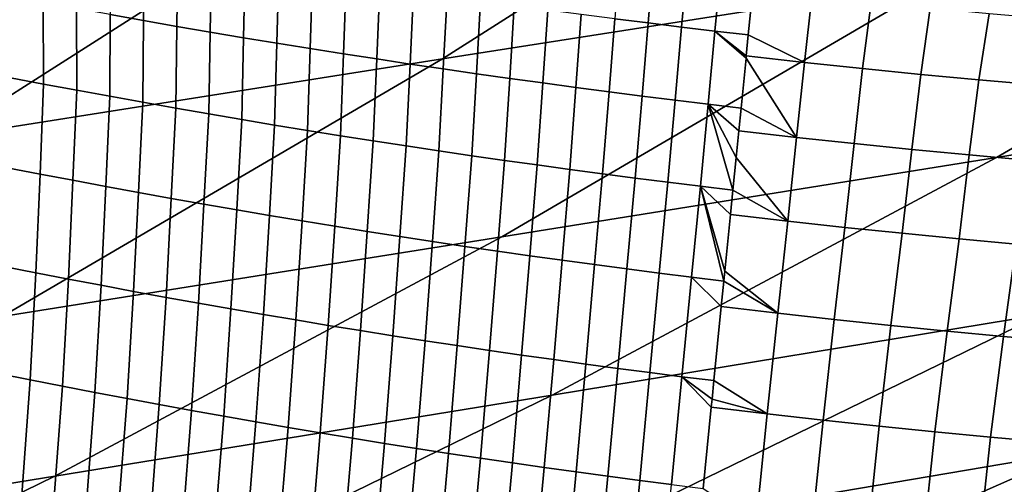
# Model space of a CAD drawing. Header units: metres. Extents: x -240 to 45, y -77 to 27.
# Tile 835 of 1056: x 18.911 to 20.721, y -23.073 to -22.22. Entities that reach past the tile are written whole.
import ezdxf

# ---------------------------------------------------------------- set-up
doc = ezdxf.new("R2010")
doc.units = ezdxf.units.M
doc.layers.add('solid_102011X2', color=7, linetype='CONTINUOUS')

msp = doc.modelspace()

# ---------------------------------------------------------------- linework, layer by layer
at = {"layer": 'solid_102011X2'}
for points in [[(21.38937, -21.64743, 30.323423), (20.601839, -22.148169, 30.508007), (19.688257, -22.291706, 26.270945), (20.480375, -21.787792, 26.083336)], [(20.480375, -21.787792, 26.083336), (19.688257, -22.291706, 26.270945), (18.77182, -22.435856, 22.050997), (19.568779, -21.928734, 21.861311)], [(22.398333, -21.862703, 39.035839), (21.602015, -22.327288, 39.21553), (20.706509, -22.472712, 34.947414), (21.507042, -22.005186, 34.762775)], [(19.568779, -21.928734, 21.861311), (18.77182, -22.435856, 22.050997), (17.857929, -22.580673, 17.847488), (18.659994, -22.070305, 17.656694)], [(21.507042, -22.005186, 34.762775), (20.706509, -22.472712, 34.947414), (19.796864, -22.618654, 30.69668), (20.601839, -22.148169, 30.508007)], [(19.138456, -22.221212, 126.648438), (19.139362, -22.087883, 127.003456), (19.07729, -22.077015, 127.003792), (19.077034, -22.210278, 126.648712)], [(19.199848, -22.231941, 126.648048), (19.201408, -22.098545, 127.003014), (19.139362, -22.087883, 127.003456), (19.138456, -22.221212, 126.648438)], [(19.261209, -22.242462, 126.64756), (19.263426, -22.109001, 127.002464), (19.201408, -22.098545, 127.003014), (19.199848, -22.231941, 126.648048)], [(19.322535, -22.252773, 126.646957), (19.325411, -22.119247, 127.001808), (19.263426, -22.109001, 127.002464), (19.261209, -22.242462, 126.64756)], [(20.004604, -22.217972, 126.98761), (20.066078, -22.225693, 126.985626), (20.076206, -22.108431, 127.345901), (20.014231, -22.10079, 127.347908)], [(20.066078, -22.225693, 126.985626), (20.127501, -22.233206, 126.983521), (20.138138, -22.115868, 127.343765), (20.076206, -22.108431, 127.345901)], [(19.38382, -22.262871, 126.646255), (19.387363, -22.129282, 127.00106), (19.325411, -22.119247, 127.001808), (19.322535, -22.252773, 126.646957)], [(19.445065, -22.272753, 126.645447), (19.449276, -22.139101, 127.000198), (19.387363, -22.129282, 127.00106), (19.38382, -22.262871, 126.646255)], [(20.127501, -22.233206, 126.983521), (20.188873, -22.240515, 126.981285), (20.200026, -22.123104, 127.341507), (20.138138, -22.115868, 127.343765)], [(20.188873, -22.240515, 126.981285), (20.250196, -22.24762, 126.978928), (20.258417, -22.164875, 127.22644), (20.200026, -22.123104, 127.341507)], [(20.601839, -22.148169, 30.508007), (19.796864, -22.618654, 30.69668), (18.878597, -22.765177, 26.462709), (19.688257, -22.291706, 26.270945)], [(19.506264, -22.282419, 126.644539), (19.51115, -22.148708, 126.999245), (19.449276, -22.139101, 127.000198), (19.445065, -22.272753, 126.645447)], [(19.567419, -22.291872, 126.643517), (19.572985, -22.158102, 126.998177), (19.51115, -22.148708, 126.999245), (19.506264, -22.282419, 126.644539)], [(19.567419, -22.291872, 126.643517), (19.628529, -22.301111, 126.642395), (19.634779, -22.167284, 126.997009), (19.572985, -22.158102, 126.998177)], [(19.628529, -22.301111, 126.642395), (19.68959, -22.310139, 126.641159), (19.696529, -22.176254, 126.995728), (19.634779, -22.167284, 126.997009)], [(20.367151, -22.176813, 127.221977), (20.258417, -22.164875, 127.22644), (20.250196, -22.24762, 126.978928), (20.353371, -22.29808, 126.867729)], [(18.95499, -22.3379, 126.300354), (18.954113, -22.187798, 126.648933), (18.892622, -22.176256, 126.64888), (18.89422, -22.326319, 126.300232)], [(19.015739, -22.349281, 126.300369), (19.015585, -22.199139, 126.64888), (18.954113, -22.187798, 126.648933), (18.95499, -22.3379, 126.300354)], [(19.68959, -22.310139, 126.641159), (19.750605, -22.318954, 126.639809), (19.758236, -22.185015, 126.994339), (19.696529, -22.176254, 126.995728)], [(19.750605, -22.318954, 126.639809), (19.811567, -22.32756, 126.638344), (19.819899, -22.193567, 126.992828), (19.758236, -22.185015, 126.994339)], [(20.475782, -22.188103, 127.217102), (20.367151, -22.176813, 127.221977), (20.353371, -22.29808, 126.867729), (20.460262, -22.309397, 126.862953)], [(19.076464, -22.360458, 126.30027), (19.077034, -22.210278, 126.648712), (19.015585, -22.199139, 126.64888), (19.015739, -22.349281, 126.300369)], [(19.811567, -22.32756, 126.638344), (19.87248, -22.335955, 126.636757), (19.881514, -22.20191, 126.991203), (19.819899, -22.193567, 126.992828)], [(19.87248, -22.335955, 126.636757), (19.933342, -22.344141, 126.635063), (19.943083, -22.210043, 126.989464), (19.881514, -22.20191, 126.991203)], [(20.584332, -22.198776, 127.211815), (20.475782, -22.188103, 127.217102), (20.460262, -22.309397, 126.862953), (20.567066, -22.320097, 126.857758)], [(20.692814, -22.208826, 127.206116), (20.584332, -22.198776, 127.211815), (20.567066, -22.320097, 126.857758), (20.6738, -22.330173, 126.852165)], [(19.137159, -22.371431, 126.300056), (19.138456, -22.221212, 126.648438), (19.077034, -22.210278, 126.648712), (19.076464, -22.360458, 126.30027)], [(19.197823, -22.3822, 126.299736), (19.199848, -22.231941, 126.648048), (19.138456, -22.221212, 126.648438), (19.137159, -22.371431, 126.300056)], [(19.933342, -22.344141, 126.635063), (19.99415, -22.352118, 126.63324), (20.004604, -22.217972, 126.98761), (19.943083, -22.210043, 126.989464)], [(19.99415, -22.352118, 126.63324), (20.054905, -22.359886, 126.631302), (20.066078, -22.225693, 126.985626), (20.004604, -22.217972, 126.98761)], [(20.801243, -22.218243, 127.20002), (20.692814, -22.208826, 127.206116), (20.6738, -22.330173, 126.852165), (20.780476, -22.339619, 126.846176)], [(19.25845, -22.392759, 126.299301), (19.261209, -22.242462, 126.64756), (19.199848, -22.231941, 126.648048), (19.197823, -22.3822, 126.299736)], [(20.054905, -22.359886, 126.631302), (20.115604, -22.367447, 126.629234), (20.127501, -22.233206, 126.983521), (20.066078, -22.225693, 126.985626)], [(20.115604, -22.367447, 126.629234), (20.176249, -22.3748, 126.627045), (20.188873, -22.240515, 126.981285), (20.127501, -22.233206, 126.983521)], [(20.176249, -22.3748, 126.627045), (20.236835, -22.381947, 126.624725), (20.245949, -22.290333, 126.860703), (20.188873, -22.240515, 126.981285)], [(20.188873, -22.240515, 126.981285), (20.245949, -22.290333, 126.860703), (20.246368, -22.286119, 126.872116)], [(20.188873, -22.240515, 126.981285), (20.246368, -22.286119, 126.872116), (20.250196, -22.24762, 126.978928)], [(19.319038, -22.403109, 126.298759), (19.322535, -22.252773, 126.646957), (19.261209, -22.242462, 126.64756), (19.25845, -22.392759, 126.299301)], [(19.379585, -22.413244, 126.298119), (19.38382, -22.262871, 126.646255), (19.322535, -22.252773, 126.646957), (19.319038, -22.403109, 126.298759)], [(20.250196, -22.24762, 126.978928), (20.246368, -22.286119, 126.872116), (20.353371, -22.29808, 126.867729)], [(19.440084, -22.423164, 126.297371), (19.445065, -22.272753, 126.645447), (19.38382, -22.262871, 126.646255), (19.379585, -22.413244, 126.298119)], [(19.500536, -22.432869, 126.296516), (19.506264, -22.282419, 126.644539), (19.445065, -22.272753, 126.645447), (19.440084, -22.423164, 126.297371)], [(19.688257, -22.291706, 26.270945), (18.878597, -22.765177, 26.462709), (17.957216, -22.912344, 22.244883), (18.77182, -22.435856, 22.050997)], [(19.56094, -22.44236, 126.295547), (19.567419, -22.291872, 126.643517), (19.506264, -22.282419, 126.644539), (19.500536, -22.432869, 126.296516)], [(19.621294, -22.451637, 126.294479), (19.628529, -22.301111, 126.642395), (19.567419, -22.291872, 126.643517), (19.56094, -22.44236, 126.295547)], [(20.245949, -22.290333, 126.860703), (20.236835, -22.381947, 126.624725), (20.33877, -22.435808, 126.519562)], [(20.353371, -22.29808, 126.867729), (20.246368, -22.286119, 126.872116), (20.245949, -22.290333, 126.860703), (20.33877, -22.435808, 126.519562)], [(19.681595, -22.460701, 126.293289), (19.68959, -22.310139, 126.641159), (19.628529, -22.301111, 126.642395), (19.621294, -22.451637, 126.294479)], [(19.741844, -22.469553, 126.291992), (19.750605, -22.318954, 126.639809), (19.68959, -22.310139, 126.641159), (19.681595, -22.460701, 126.293289)], [(20.353371, -22.29808, 126.867729), (20.33877, -22.435808, 126.519562), (20.444744, -22.447227, 126.514839), (20.460262, -22.309397, 126.862953)], [(20.460262, -22.309397, 126.862953), (20.444744, -22.447227, 126.514839), (20.550623, -22.458021, 126.509705), (20.567066, -22.320097, 126.857758)], [(18.888191, -22.491604, 125.958954), (18.948509, -22.503284, 125.959167), (18.95499, -22.3379, 126.300354), (18.89422, -22.326319, 126.300232)], [(19.80204, -22.478195, 126.290581), (19.811567, -22.32756, 126.638344), (19.750605, -22.318954, 126.639809), (19.741844, -22.469553, 126.291992)], [(19.862181, -22.486626, 126.289047), (19.87248, -22.335955, 126.636757), (19.811567, -22.32756, 126.638344), (19.80204, -22.478195, 126.290581)], [(21.602015, -22.327288, 39.21553), (20.789524, -22.761389, 39.398869), (19.889723, -22.909563, 35.135803), (20.706509, -22.472712, 34.947414)], [(20.567066, -22.320097, 126.857758), (20.550623, -22.458021, 126.509705), (20.656427, -22.468185, 126.504173), (20.6738, -22.330173, 126.852165)], [(20.6738, -22.330173, 126.852165), (20.656427, -22.468185, 126.504173), (20.762175, -22.477707, 126.498253), (20.780476, -22.339619, 126.846176)], [(18.948509, -22.503284, 125.959167), (19.008804, -22.514761, 125.959267), (19.015739, -22.349281, 126.300369), (18.95499, -22.3379, 126.300354)], [(19.008804, -22.514761, 125.959267), (19.069073, -22.526035, 125.959251), (19.076464, -22.360458, 126.30027), (19.015739, -22.349281, 126.300369)], [(19.922266, -22.494846, 126.287399), (19.933342, -22.344141, 126.635063), (19.87248, -22.335955, 126.636757), (19.862181, -22.486626, 126.289047)], [(19.982294, -22.502857, 126.285629), (19.99415, -22.352118, 126.63324), (19.933342, -22.344141, 126.635063), (19.922266, -22.494846, 126.287399)], [(19.069073, -22.526035, 125.959251), (19.129311, -22.537102, 125.959122), (19.137159, -22.371431, 126.300056), (19.076464, -22.360458, 126.30027)], [(20.042263, -22.51066, 126.283737), (20.054905, -22.359886, 126.631302), (19.99415, -22.352118, 126.63324), (19.982294, -22.502857, 126.285629)], [(20.042263, -22.51066, 126.283737), (20.102175, -22.518253, 126.281723), (20.115604, -22.367447, 126.629234), (20.054905, -22.359886, 126.631302)], [(20.102175, -22.518253, 126.281723), (20.162025, -22.525639, 126.279579), (20.176249, -22.3748, 126.627045), (20.115604, -22.367447, 126.629234)], [(19.129311, -22.537102, 125.959122), (19.189514, -22.547962, 125.958878), (19.197823, -22.3822, 126.299736), (19.137159, -22.371431, 126.300056)], [(19.189514, -22.547962, 125.958878), (19.249681, -22.558613, 125.958519), (19.25845, -22.392759, 126.299301), (19.197823, -22.3822, 126.299736)], [(20.162025, -22.525639, 126.279579), (20.221817, -22.532818, 126.277313), (20.176249, -22.3748, 126.627045)], [(20.176249, -22.3748, 126.627045), (20.221817, -22.532818, 126.277313), (20.227818, -22.472559, 126.410751)], [(20.176249, -22.3748, 126.627045), (20.227818, -22.472559, 126.410751), (20.232677, -22.423738, 126.523888)], [(20.176249, -22.3748, 126.627045), (20.232677, -22.423738, 126.523888), (20.236835, -22.381947, 126.624725)], [(20.236835, -22.381947, 126.624725), (20.232677, -22.423738, 126.523888), (20.33877, -22.435808, 126.519562)], [(19.249681, -22.558613, 125.958519), (19.309805, -22.56905, 125.958054), (19.319038, -22.403109, 126.298759), (19.25845, -22.392759, 126.299301)], [(19.309805, -22.56905, 125.958054), (19.369883, -22.579273, 125.957481), (19.379585, -22.413244, 126.298119), (19.319038, -22.403109, 126.298759)], [(19.369883, -22.579273, 125.957481), (19.429911, -22.589281, 125.956802), (19.440084, -22.423164, 126.297371), (19.379585, -22.413244, 126.298119)], [(19.429911, -22.589281, 125.956802), (19.489887, -22.59907, 125.956009), (19.500536, -22.432869, 126.296516), (19.440084, -22.423164, 126.297371)], [(19.489887, -22.59907, 125.956009), (19.549812, -22.608644, 125.955116), (19.56094, -22.44236, 126.295547), (19.500536, -22.432869, 126.296516)], [(20.33877, -22.435808, 126.519562), (20.232677, -22.423738, 126.523888), (20.227818, -22.472559, 126.410751), (20.322626, -22.589611, 126.178261)], [(20.444744, -22.447227, 126.514839), (20.33877, -22.435808, 126.519562), (20.322626, -22.589611, 126.178261), (20.42775, -22.601139, 126.173607)], [(19.549812, -22.608644, 125.955116), (19.609684, -22.618004, 125.954102), (19.621294, -22.451637, 126.294479), (19.56094, -22.44236, 126.295547)], [(19.609684, -22.618004, 125.954102), (19.669498, -22.627148, 125.952972), (19.681595, -22.460701, 126.293289), (19.621294, -22.451637, 126.294479)], [(20.444744, -22.447227, 126.514839), (20.42775, -22.601139, 126.173607), (20.532776, -22.612032, 126.168549), (20.550623, -22.458021, 126.509705)], [(20.550623, -22.458021, 126.509705), (20.532776, -22.612032, 126.168549), (20.637722, -22.622284, 126.163086), (20.656427, -22.468185, 126.504173)], [(20.706509, -22.472712, 34.947414), (19.889723, -22.909563, 35.135803), (18.975557, -23.058271, 30.889181), (19.796864, -22.618654, 30.69668)], [(19.669498, -22.627148, 125.952972), (19.729258, -22.636078, 125.951736), (19.741844, -22.469553, 126.291992), (19.681595, -22.460701, 126.293289)], [(19.729258, -22.636078, 125.951736), (19.78896, -22.644794, 125.950378), (19.80204, -22.478195, 126.290581), (19.741844, -22.469553, 126.291992)], [(20.227818, -22.472559, 126.410751), (20.221817, -22.532818, 126.277313), (20.322626, -22.589611, 126.178261)], [(20.656427, -22.468185, 126.504173), (20.637722, -22.622284, 126.163086), (20.742609, -22.631889, 126.157227), (20.762175, -22.477707, 126.498253)], [(18.940866, -22.684746, 125.626137), (18.948509, -22.503284, 125.959167), (18.888191, -22.491604, 125.958954), (18.881029, -22.672987, 125.625832)], [(19.78896, -22.644794, 125.950378), (19.848604, -22.653299, 125.948898), (19.862181, -22.486626, 126.289047), (19.80204, -22.478195, 126.290581)], [(19.848604, -22.653299, 125.948898), (19.908188, -22.661592, 125.947304), (19.922266, -22.494846, 126.287399), (19.862181, -22.486626, 126.289047)], [(19.908188, -22.661592, 125.947304), (19.96771, -22.669674, 125.945587), (19.982294, -22.502857, 126.285629), (19.922266, -22.494846, 126.287399)], [(19.000683, -22.696302, 125.626335), (19.008804, -22.514761, 125.959267), (18.948509, -22.503284, 125.959167), (18.940866, -22.684746, 125.626137)], [(19.96771, -22.669674, 125.945587), (20.02717, -22.677544, 125.943748), (20.042263, -22.51066, 126.283737), (19.982294, -22.502857, 126.285629)], [(20.02717, -22.677544, 125.943748), (20.086569, -22.685204, 125.94178), (20.102175, -22.518253, 126.281723), (20.042263, -22.51066, 126.283737)], [(19.060469, -22.707653, 125.626411), (19.069073, -22.526035, 125.959251), (19.008804, -22.514761, 125.959267), (19.000683, -22.696302, 125.626335)], [(19.120224, -22.718796, 125.626366), (19.129311, -22.537102, 125.959122), (19.069073, -22.526035, 125.959251), (19.060469, -22.707653, 125.626411)], [(20.086569, -22.685204, 125.94178), (20.145903, -22.692654, 125.939697), (20.162025, -22.525639, 126.279579), (20.102175, -22.518253, 126.281723)], [(20.145903, -22.692654, 125.939697), (20.205173, -22.699894, 125.937477), (20.162025, -22.525639, 126.279579)], [(20.162025, -22.525639, 126.279579), (20.205173, -22.699894, 125.937477), (20.206993, -22.681623, 125.97274)], [(20.162025, -22.525639, 126.279579), (20.206993, -22.681623, 125.97274), (20.217373, -22.577433, 126.18251)], [(20.162025, -22.525639, 126.279579), (20.217373, -22.577433, 126.18251), (20.221817, -22.532818, 126.277313)], [(19.179943, -22.729733, 125.626213), (19.189514, -22.547962, 125.958878), (19.129311, -22.537102, 125.959122), (19.120224, -22.718796, 125.626366)], [(19.239622, -22.740458, 125.625946), (19.249681, -22.558613, 125.958519), (19.189514, -22.547962, 125.958878), (19.179943, -22.729733, 125.626213)], [(20.221817, -22.532818, 126.277313), (20.217373, -22.577433, 126.18251), (20.322626, -22.589611, 126.178261)], [(19.299257, -22.750971, 125.625557), (19.309805, -22.56905, 125.958054), (19.249681, -22.558613, 125.958519), (19.239622, -22.740458, 125.625946)], [(19.358843, -22.761267, 125.625069), (19.369883, -22.579273, 125.957481), (19.309805, -22.56905, 125.958054), (19.299257, -22.750971, 125.625557)], [(19.358843, -22.761267, 125.625069), (19.418377, -22.771347, 125.624466), (19.429911, -22.589281, 125.956802), (19.369883, -22.579273, 125.957481)], [(20.322626, -22.589611, 126.178261), (20.217373, -22.577433, 126.18251), (20.206993, -22.681623, 125.97274), (20.30444, -22.759094, 125.844597)], [(19.418377, -22.771347, 125.624466), (19.477858, -22.781208, 125.623749), (19.489887, -22.59907, 125.956009), (19.429911, -22.589281, 125.956802)], [(19.477858, -22.781208, 125.623749), (19.537281, -22.790854, 125.622917), (19.549812, -22.608644, 125.955116), (19.489887, -22.59907, 125.956009)], [(20.42775, -22.601139, 126.173607), (20.322626, -22.589611, 126.178261), (20.30444, -22.759094, 125.844597), (20.408253, -22.770676, 125.84005)], [(20.532776, -22.612032, 126.168549), (20.42775, -22.601139, 126.173607), (20.408253, -22.770676, 125.84005), (20.511965, -22.781622, 125.835098)], [(19.796864, -22.618654, 30.69668), (18.975557, -23.058271, 30.889181), (18.052521, -23.207588, 26.658361), (18.878597, -22.765177, 26.462709)], [(19.537281, -22.790854, 125.622917), (19.596649, -22.800282, 125.621979), (19.609684, -22.618004, 125.954102), (19.549812, -22.608644, 125.955116)], [(19.596649, -22.800282, 125.621979), (19.655958, -22.809494, 125.620918), (19.669498, -22.627148, 125.952972), (19.609684, -22.618004, 125.954102)], [(21.669516, -22.613684, 43.679409), (20.846115, -23.014179, 43.86005), (19.961977, -23.164425, 39.585602), (20.789524, -22.761389, 39.398869)], [(20.637722, -22.622284, 126.163086), (20.532776, -22.612032, 126.168549), (20.511965, -22.781622, 125.835098), (20.615595, -22.791929, 125.82975)], [(19.655958, -22.809494, 125.620918), (19.715208, -22.818493, 125.619743), (19.729258, -22.636078, 125.951736), (19.669498, -22.627148, 125.952972)], [(19.715208, -22.818493, 125.619743), (19.774399, -22.827276, 125.618454), (19.78896, -22.644794, 125.950378), (19.729258, -22.636078, 125.951736)], [(20.742609, -22.631889, 126.157227), (20.637722, -22.622284, 126.163086), (20.615595, -22.791929, 125.82975), (20.719164, -22.801584, 125.824013)], [(20.847452, -22.640841, 126.150993), (20.742609, -22.631889, 126.157227), (20.719164, -22.801584, 125.824013), (20.822691, -22.810587, 125.817902)], [(19.774399, -22.827276, 125.618454), (19.833527, -22.835846, 125.617035), (19.848604, -22.653299, 125.948898), (19.78896, -22.644794, 125.950378)], [(19.833527, -22.835846, 125.617035), (19.892591, -22.844202, 125.615501), (19.908188, -22.661592, 125.947304), (19.848604, -22.653299, 125.948898)], [(18.870764, -22.869677, 125.301605), (18.930187, -22.881519, 125.302025), (18.940866, -22.684746, 125.626137), (18.881029, -22.672987, 125.625832)], [(19.892591, -22.844202, 125.615501), (19.951593, -22.852346, 125.613846), (19.96771, -22.669674, 125.945587), (19.908188, -22.661592, 125.947304)], [(19.951593, -22.852346, 125.613846), (20.01053, -22.860277, 125.612068), (20.02717, -22.677544, 125.943748), (19.96771, -22.669674, 125.945587)], [(18.930187, -22.881519, 125.302025), (18.989586, -22.893156, 125.302322), (19.000683, -22.696302, 125.626335), (18.940866, -22.684746, 125.626137)], [(20.01053, -22.860277, 125.612068), (20.069401, -22.867996, 125.610161), (20.086569, -22.685204, 125.94178), (20.02717, -22.677544, 125.943748)], [(20.069401, -22.867996, 125.610161), (20.128206, -22.875504, 125.608131), (20.145903, -22.692654, 125.939697), (20.086569, -22.685204, 125.94178)], [(20.128206, -22.875504, 125.608131), (20.186941, -22.882799, 125.605972), (20.200493, -22.746861, 125.848747), (20.145903, -22.692654, 125.939697)], [(20.145903, -22.692654, 125.939697), (20.200493, -22.746861, 125.848747), (20.205173, -22.699894, 125.937477)], [(20.206993, -22.681623, 125.97274), (20.205173, -22.699894, 125.937477), (20.30444, -22.759094, 125.844597)], [(18.989586, -22.893156, 125.302322), (19.048958, -22.904591, 125.302498), (19.060469, -22.707653, 125.626411), (19.000683, -22.696302, 125.626335)], [(19.048958, -22.904591, 125.302498), (19.108297, -22.915815, 125.302559), (19.120224, -22.718796, 125.626366), (19.060469, -22.707653, 125.626411)], [(20.205173, -22.699894, 125.937477), (20.200493, -22.746861, 125.848747), (20.30444, -22.759094, 125.844597)], [(19.108297, -22.915815, 125.302559), (19.167599, -22.926832, 125.302505), (19.179943, -22.729733, 125.626213), (19.120224, -22.718796, 125.626366)], [(19.167599, -22.926832, 125.302505), (19.226858, -22.937637, 125.302322), (19.239622, -22.740458, 125.625946), (19.179943, -22.729733, 125.626213)], [(19.226858, -22.937637, 125.302322), (19.28607, -22.948229, 125.302032), (19.299257, -22.750971, 125.625557), (19.239622, -22.740458, 125.625946)], [(20.30444, -22.759094, 125.844597), (20.200493, -22.746861, 125.848747), (20.186941, -22.882799, 125.605972), (20.284973, -22.943962, 125.519272)], [(20.789524, -22.761389, 39.398869), (19.961977, -23.164425, 39.585602), (19.057814, -23.315151, 35.327679), (19.889723, -22.909563, 35.135803)], [(19.28607, -22.948229, 125.302032), (19.345234, -22.958605, 125.301628), (19.358843, -22.761267, 125.625069), (19.299257, -22.750971, 125.625557)], [(19.345234, -22.958605, 125.301628), (19.404343, -22.968763, 125.301109), (19.418377, -22.771347, 125.624466), (19.358843, -22.761267, 125.625069)], [(20.408253, -22.770676, 125.84005), (20.30444, -22.759094, 125.844597), (20.284973, -22.943962, 125.519272), (20.387737, -22.955622, 125.514832)], [(19.404343, -22.968763, 125.301109), (19.463394, -22.978701, 125.300476), (19.477858, -22.781208, 125.623749), (19.418377, -22.771347, 125.624466)], [(19.463394, -22.978701, 125.300476), (19.522388, -22.988422, 125.299728), (19.537281, -22.790854, 125.622917), (19.477858, -22.781208, 125.623749)], [(20.511965, -22.781622, 125.835098), (20.408253, -22.770676, 125.84005), (20.387737, -22.955622, 125.514832), (20.490398, -22.96664, 125.509995)], [(20.615595, -22.791929, 125.82975), (20.511965, -22.781622, 125.835098), (20.490398, -22.96664, 125.509995), (20.592976, -22.977016, 125.504753)], [(19.522388, -22.988422, 125.299728), (19.581324, -22.997927, 125.298866), (19.596649, -22.800282, 125.621979), (19.537281, -22.790854, 125.622917)], [(19.581324, -22.997927, 125.298866), (19.640198, -23.007214, 125.297882), (19.655958, -22.809494, 125.620918), (19.596649, -22.800282, 125.621979)], [(20.719164, -22.801584, 125.824013), (20.615595, -22.791929, 125.82975), (20.592976, -22.977016, 125.504753), (20.695494, -22.986738, 125.49913)], [(20.822691, -22.810587, 125.817902), (20.719164, -22.801584, 125.824013), (20.695494, -22.986738, 125.49913), (20.797966, -22.995804, 125.493126)], [(19.640198, -23.007214, 125.297882), (19.699011, -23.016285, 125.296783), (19.715208, -22.818493, 125.619743), (19.655958, -22.809494, 125.620918)], [(19.699011, -23.016285, 125.296783), (19.757763, -23.025141, 125.295563), (19.774399, -22.827276, 125.618454), (19.715208, -22.818493, 125.619743)], [(19.757763, -23.025141, 125.295563), (19.816448, -23.033779, 125.29422), (19.833527, -22.835846, 125.617035), (19.774399, -22.827276, 125.618454)], [(19.816448, -23.033779, 125.29422), (19.875071, -23.042206, 125.292755), (19.892591, -22.844202, 125.615501), (19.833527, -22.835846, 125.617035)], [(19.875071, -23.042206, 125.292755), (19.933626, -23.050417, 125.291168), (19.951593, -22.852346, 125.613846), (19.892591, -22.844202, 125.615501)], [(19.933626, -23.050417, 125.291168), (19.992113, -23.058414, 125.289452), (20.01053, -22.860277, 125.612068), (19.951593, -22.852346, 125.613846)], [(18.855639, -23.080866, 124.986992), (18.914795, -23.092817, 124.987534), (18.930187, -22.881519, 125.302025), (18.870764, -22.869677, 125.301605)], [(19.992113, -23.058414, 125.289452), (20.050533, -23.066196, 125.287613), (20.069401, -22.867996, 125.610161), (20.01053, -22.860277, 125.612068)], [(21.704918, -22.864336, 48.153027), (20.871639, -23.231058, 48.32946), (20.008841, -23.383236, 44.043732), (20.846115, -23.014179, 43.86005)], [(20.050533, -23.066196, 125.287613), (20.108883, -23.073767, 125.285645), (20.128206, -22.875504, 125.608131), (20.069401, -22.867996, 125.610161)], [(20.108883, -23.073767, 125.285645), (20.167164, -23.081123, 125.283554), (20.18207, -22.931652, 125.523315), (20.128206, -22.875504, 125.608131)], [(20.128206, -22.875504, 125.608131), (20.18207, -22.931652, 125.523315), (20.183556, -22.916754, 125.548286)], [(20.128206, -22.875504, 125.608131), (20.183556, -22.916754, 125.548286), (20.186941, -22.882799, 125.605972)], [(18.914795, -23.092817, 124.987534), (18.973928, -23.104567, 124.987953), (18.989586, -22.893156, 125.302322), (18.930187, -22.881519, 125.302025)], [(18.973928, -23.104567, 124.987953), (19.033031, -23.116108, 124.988243), (19.048958, -22.904591, 125.302498), (18.989586, -22.893156, 125.302322)], [(20.186941, -22.882799, 125.605972), (20.183556, -22.916754, 125.548286), (20.284973, -22.943962, 125.519272)], [(19.889723, -22.909563, 35.135803), (19.057814, -23.315151, 35.327679), (18.139053, -23.466431, 31.085245), (18.975557, -23.058271, 30.889181)], [(19.033031, -23.116108, 124.988243), (19.092102, -23.127439, 124.988419), (19.108297, -22.915815, 125.302559), (19.048958, -22.904591, 125.302498)], [(19.092102, -23.127439, 124.988419), (19.151134, -23.138563, 124.988464), (19.167599, -22.926832, 125.302505), (19.108297, -22.915815, 125.302559)], [(19.151134, -23.138563, 124.988464), (19.210125, -23.149473, 124.988396), (19.226858, -22.937637, 125.302322), (19.167599, -22.926832, 125.302505)], [(20.183556, -22.916754, 125.548286), (20.18207, -22.931652, 125.523315), (20.284973, -22.943962, 125.519272)], [(19.210125, -23.149473, 124.988396), (19.269068, -23.160168, 124.988213), (19.28607, -22.948229, 125.302032), (19.226858, -22.937637, 125.302322)], [(20.284973, -22.943962, 125.519272), (20.18207, -22.931652, 125.523315), (20.167164, -23.081123, 125.283554), (20.264753, -23.143871, 125.202988)], [(20.284973, -22.943962, 125.519272), (20.264753, -23.143871, 125.202988), (20.367216, -23.15568, 125.198631), (20.387737, -22.955622, 125.514832)], [(19.269068, -23.160168, 124.988213), (19.327957, -23.170647, 124.987907), (19.345234, -22.958605, 125.301628), (19.28607, -22.948229, 125.302032)], [(19.327957, -23.170647, 124.987907), (19.386791, -23.180904, 124.98748), (19.404343, -22.968763, 125.301109), (19.345234, -22.958605, 125.301628)], [(20.387737, -22.955622, 125.514832), (20.367216, -23.15568, 125.198631), (20.469574, -23.166836, 125.193871), (20.490398, -22.96664, 125.509995)], [(19.386791, -23.180904, 124.98748), (19.445568, -23.190943, 124.986938), (19.463394, -22.978701, 125.300476), (19.404343, -22.968763, 125.301109)], [(19.445568, -23.190943, 124.986938), (19.504284, -23.200762, 124.986282), (19.522388, -22.988422, 125.299728), (19.463394, -22.978701, 125.300476)], [(20.490398, -22.96664, 125.509995), (20.469574, -23.166836, 125.193871), (20.571848, -23.177336, 125.188705), (20.592976, -22.977016, 125.504753)], [(20.592976, -22.977016, 125.504753), (20.571848, -23.177336, 125.188705), (20.674059, -23.187172, 125.183151), (20.695494, -22.986738, 125.49913)], [(19.504284, -23.200762, 124.986282), (19.562941, -23.210363, 124.985504), (19.581324, -22.997927, 125.298866), (19.522388, -22.988422, 125.299728)], [(19.562941, -23.210363, 124.985504), (19.621534, -23.219746, 124.984612), (19.640198, -23.007214, 125.297882), (19.581324, -22.997927, 125.298866)], [(20.695494, -22.986738, 125.49913), (20.674059, -23.187172, 125.183151), (20.776228, -23.196341, 125.177208), (20.797966, -22.995804, 125.493126)], [(20.846115, -23.014179, 43.86005), (20.008841, -23.383236, 44.043732), (19.120495, -23.53582, 39.775482), (19.961977, -23.164425, 39.585602)], [(19.621534, -23.219746, 124.984612), (19.680065, -23.228909, 124.983589), (19.699011, -23.016285, 125.296783), (19.640198, -23.007214, 125.297882)], [(19.680065, -23.228909, 124.983589), (19.738529, -23.237856, 124.982445), (19.757763, -23.025141, 125.295563), (19.699011, -23.016285, 125.296783)], [(19.738529, -23.237856, 124.982445), (19.79693, -23.246586, 124.981178), (19.816448, -23.033779, 125.29422), (19.757763, -23.025141, 125.295563)], [(19.79693, -23.246586, 124.981178), (19.855263, -23.255098, 124.97979), (19.875071, -23.042206, 125.292755), (19.816448, -23.033779, 125.29422)], [(19.855263, -23.255098, 124.97979), (19.913527, -23.263395, 124.978271), (19.933626, -23.050417, 125.291168), (19.875071, -23.042206, 125.292755)], [(19.913527, -23.263395, 124.978271), (19.971722, -23.271477, 124.976631), (19.992113, -23.058414, 125.289452), (19.933626, -23.050417, 125.291168)], [(18.975557, -23.058271, 30.889181), (18.139053, -23.466431, 31.085245), (17.211168, -23.618341, 26.857634), (18.052521, -23.207588, 26.658361)], [(19.971722, -23.271477, 124.976631), (20.029846, -23.279341, 124.974861), (20.050533, -23.066196, 125.287613), (19.992113, -23.058414, 125.289452)], [(20.029846, -23.279341, 124.974861), (20.0879, -23.286987, 124.972961), (20.108883, -23.073767, 125.285645), (20.050533, -23.066196, 125.287613)]]:
    msp.add_3dface(points, dxfattribs=at)

doc.saveas('drawing.dxf')
